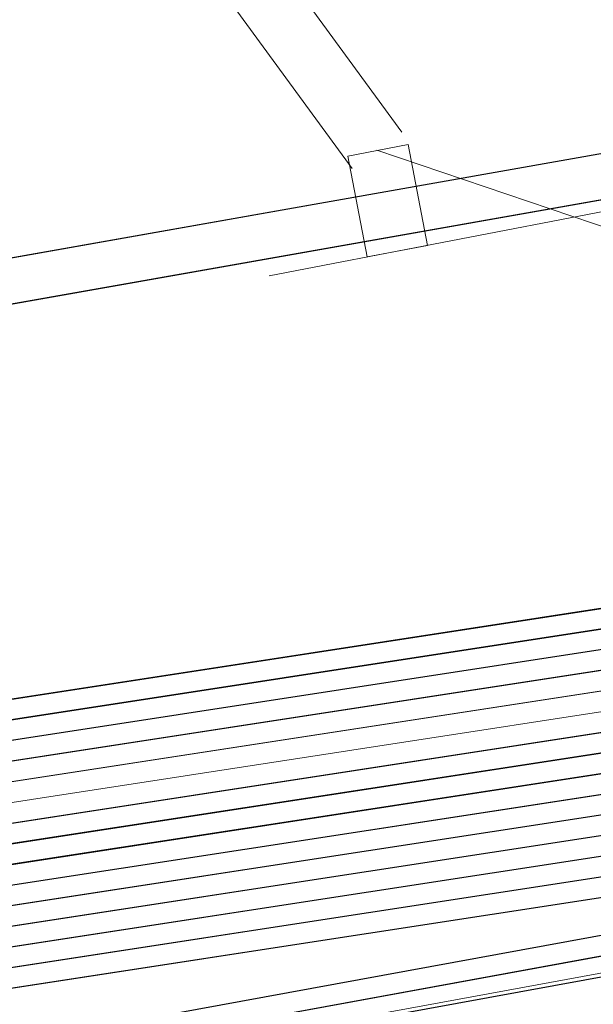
# Model space of a CAD drawing. Header units: metres. Extents: x -502 to 161, y -108 to 174.
# Tile 470 of 656: x -78.19 to -76.79, y -18.85 to -16.45. Entities that reach past the tile are written whole.
import ezdxf

# ---------------------------------------------------------------- set-up
doc = ezdxf.new("R2010")
doc.units = ezdxf.units.M
doc.header["$LTSCALE"] = 0.1
for name, color, linetype in [('BRI31-005.05-5p02-Koordinierung Lageplan 4. BA ZOB West 2022-06-15', 7, 'Continuous'), ('BRI31-005.06-5f07-Koordinierung Lageplan 4. BA ZOB Fernbusbahnh', 7, 'Continuous'), ('BRI32-005.02-5f05-Koordinierung Schemaplan 4 BA ZOB Teilbereich', 7, 'Continuous'), ('BRI32-005.03-5f06-Koordinierung Schemaplan 4 BA ZOB Teilbereich 2 Ost - Bahnhofsallee 2023-01-21', 7, 'Continuous')]:
    doc.layers.add(name, color=color, linetype=linetype)

msp = doc.modelspace()

# ---------------------------------------------------------------- linework, layer by layer
at = {"layer": 'BRI31-005.05-5p02-Koordinierung Lageplan 4. BA ZOB West 2022-06-15', "color": 6, "linetype": 'Continuous', "lineweight": 25, "true_color": 0xff00ff, "transparency": 33554687, "flags": 128}
for points in [[(-12.8197, -7.1584), (-13.0948, -7.1684), (-17.6753, -7.3484), (-25.0233, -7.7685), (-29.4119, -8.0888), (-36.588, -9.7298), (-36.8022, -9.7791), (-48.761, -11.229), (-54.8582, -12.3594), (-60.5568, -13.5195), (-72.2392, -15.9794), (-83.9386, -18.0493), (-95.7552, -20.2994), (-107.5641, -22.6294), (-119.3715, -24.8394), (-124.8625, -26.009), (-126.093, -26.1489), (-127.2478, -26.3291), (-138.8097, -28.3993), (-150.5411, -30.6494), (-156.6329, -31.8278), (-162.3974, -31.1788), (-174.3003, -29.339)], [(-174.3171, -29.4477), (-162.412, -31.2879), (-156.6285, -31.939), (-150.5203, -30.7574), (-138.7897, -28.5075), (-127.2296, -26.4376), (-126.0783, -26.2579), (-124.8448, -26.1177), (-119.3499, -24.9473), (-107.5433, -22.7374), (-95.7342, -20.4074), (-83.9188, -18.1575), (-72.2182, -16.0874), (-60.5345, -13.6272), (-54.8372, -12.4674), (-48.7444, -11.3378), (-36.7832, -9.8876), (-36.5634, -9.837), (-29.3955, -8.1979), (-25.0161, -7.8783), (-17.67, -7.4583), (-13.0906, -7.2783), (-12.8157, -7.2683)]]:
    msp.add_lwpolyline(points, dxfattribs=at)
at = {"layer": 'BRI31-005.05-5p02-Koordinierung Lageplan 4. BA ZOB West 2022-06-15', "color": 190, "linetype": 'Continuous', "lineweight": 35, "true_color": 0x7f00ff, "transparency": 33554687, "flags": 128}
for points in [[(-55.7007, -13.3634), (-59.4327, -13.9934), (-61.4087, -14.3464), (-62.2647, -14.4984), (-62.6667, -14.5974), (-62.8907, -14.7334), (-63.5967, -15.2334), (-64.4177, -15.8004), (-64.8657, -15.8864), (-69.7037, -16.7484), (-75.4637, -17.6884), (-81.7337, -18.6534), (-88.9077, -20.0034), (-93.6827, -20.7334), (-98.9647, -21.6334), (-104.5957, -22.9234), (-121.8907, -26.2934), (-126.8117, -27.2034), (-150.4477, -31.7134), (-157.1307, -33.0134), (-162.7687, -32.1234), (-174.7807, -30.4434), (-178.1477, -29.6134), (-179.1357, -29.4334)], [(-55.6927, -13.4124), (-59.4247, -14.0424), (-59.9157, -14.1304), (-61.3997, -14.3954), (-62.2547, -14.5474), (-62.6477, -14.6444), (-62.8637, -14.7754), (-63.5677, -15.2744), (-64.3977, -15.8474), (-64.8567, -15.9354), (-69.6957, -16.7974), (-75.4547, -17.7374), (-81.7247, -18.7024), (-88.8997, -20.0524), (-93.6747, -20.7824), (-98.9547, -21.6824)]]:
    msp.add_lwpolyline(points, dxfattribs=at)
at = {"layer": 'BRI31-005.05-5p02-Koordinierung Lageplan 4. BA ZOB West 2022-06-15', "color": 250, "linetype": 'Continuous', "lineweight": 25, "true_color": 0x333333, "transparency": 33554687, "flags": 128}
for points in [[(-55.6847, -13.4614), (-59.4167, -14.0914), (-59.9067, -14.1794), (-61.3907, -14.4444), (-62.2447, -14.5964), (-62.6287, -14.6914), (-62.8367, -14.8174), (-63.5387, -15.3154), (-64.3777, -15.8944), (-64.8477, -15.9844), (-69.6877, -16.8464), (-75.4457, -17.7864), (-81.7157, -18.7514), (-88.8917, -20.1014), (-93.6667, -20.8314), (-98.9447, -21.7314)], [(-55.6767, -13.5104), (-59.4087, -14.1404), (-59.8977, -14.2284), (-61.3817, -14.4934), (-62.2347, -14.6454), (-62.6097, -14.7384), (-62.8097, -14.8594), (-63.5097, -15.3564), (-64.3577, -15.9414), (-64.8387, -16.0334), (-69.6797, -16.8954), (-75.4367, -17.8354), (-81.7067, -18.8004), (-88.8837, -20.1504), (-93.6587, -20.8804), (-98.9347, -21.7804)], [(-179.1357, -29.7394), (-178.2047, -29.9074), (-176.5237, -30.3244), (-174.8367, -30.8434), (-162.8247, -32.5154), (-157.1227, -33.4214), (-150.6707, -32.1644), (-150.3757, -32.1054), (-126.7397, -27.5954), (-121.8107, -26.6854), (-104.5117, -23.3154), (-93.6067, -21.1744), (-88.8337, -20.4444), (-81.6527, -19.0944), (-75.3827, -18.1294), (-69.6317, -17.1894), (-64.2647, -16.2324), (-63.2977, -15.6984), (-62.6077, -15.0894), (-62.1947, -14.8414), (-59.6597, -14.3864), (-59.3767, -14.3364), (-55.6447, -13.7064)], [(-55.6367, -13.7554), (-59.3687, -14.3854), (-59.6507, -14.4354), (-62.1767, -14.8894), (-62.5777, -15.1304), (-63.2687, -15.7394), (-64.2477, -16.2804), (-69.6237, -17.2384), (-75.3737, -18.1784), (-81.6437, -19.1434), (-88.8257, -20.4934), (-93.5977, -21.2234), (-104.5017, -23.3644), (-121.8007, -26.7344), (-126.7307, -27.6444), (-150.3667, -32.1544), (-150.6607, -32.2134), (-157.1217, -33.4724), (-162.8317, -32.5644), (-174.8437, -30.8934), (-176.5357, -30.3734), (-178.2147, -29.9564), (-179.1357, -29.7904)], [(-55.6287, -13.8044), (-59.3607, -14.4344), (-59.6427, -14.4844), (-62.1587, -14.9374), (-62.5477, -15.1714), (-63.2397, -15.7804), (-64.2307, -16.3284), (-69.6157, -17.2874), (-75.3647, -18.2274), (-81.6347, -19.1924), (-88.8177, -20.5424), (-93.5887, -21.2724), (-104.4917, -23.4134), (-121.7907, -26.7834), (-126.7217, -27.6934), (-150.3577, -32.2034), (-150.6507, -32.2624), (-157.1207, -33.5234), (-162.8387, -32.6134), (-174.8507, -30.9434), (-176.5477, -30.4224), (-178.2247, -30.0054), (-179.1357, -29.8414)], [(-55.6207, -13.8534), (-59.3527, -14.4834), (-59.6277, -14.5324), (-62.1407, -14.9854), (-62.5177, -15.2124), (-63.2107, -15.8214), (-64.2137, -16.3764), (-69.6077, -17.3364), (-75.3557, -18.2764), (-81.6257, -19.2414), (-88.8097, -20.5914), (-93.5797, -21.3214), (-104.4817, -23.4624), (-121.7807, -26.8324), (-126.7127, -27.7424), (-150.3487, -32.2524), (-150.6407, -32.3114), (-157.1197, -33.5744), (-162.8457, -32.6624), (-174.8577, -30.9934), (-176.5597, -30.4714), (-178.2347, -30.0544), (-179.1357, -29.8924)], [(-55.6127, -13.9024), (-59.3447, -14.5324), (-59.6247, -14.5824), (-62.1227, -15.0334), (-62.4877, -15.2534), (-63.1817, -15.8624), (-64.1967, -16.4244), (-69.5997, -17.3854), (-75.3467, -18.3254), (-81.6167, -19.2904), (-88.8017, -20.6404), (-93.5707, -21.3704), (-104.4717, -23.5114), (-121.7707, -26.8814), (-126.7037, -27.7914), (-150.3397, -32.3014), (-150.6307, -32.3604), (-157.1187, -33.6254), (-162.8527, -32.7114), (-174.8647, -31.0434), (-176.5717, -30.5204), (-178.2447, -30.1034), (-179.1357, -29.9434)], [(-55.6047, -13.9514), (-59.3367, -14.5814), (-62.1047, -15.0814), (-62.4577, -15.2944), (-63.1527, -15.9034), (-64.1797, -16.4724), (-69.5917, -17.4344), (-75.3377, -18.3744), (-81.6077, -19.3394), (-88.7937, -20.6894), (-93.5617, -21.4194), (-104.4617, -23.5604), (-121.7607, -26.9304), (-126.6947, -27.8404), (-150.3307, -32.3504), (-150.6207, -32.4094), (-157.1177, -33.6764), (-162.8597, -32.7604), (-174.8717, -31.0934), (-176.5837, -30.5694), (-178.2547, -30.1524), (-179.1357, -29.9944)], [(-56.5667, -14.3244), (-56.9487, -14.6244), (-57.8377, -15.3484), (-58.3257, -15.4954), (-59.9937, -15.7044), (-61.6697, -15.9144), (-63.7887, -16.4534), (-69.5837, -17.4834), (-75.3287, -18.4234), (-81.5687, -19.5644), (-84.6457, -20.1594), (-93.6297, -21.6994), (-104.3877, -23.8594), (-121.7187, -27.1554), (-122.6217, -27.3224), (-126.1537, -27.9814), (-137.6357, -30.1594), (-150.2927, -32.5534), (-151.8867, -32.8594), (-157.0417, -33.8394), (-163.2567, -32.9244), (-174.3647, -31.3244), (-178.3997, -30.6854)], [(-56.5467, -14.3734), (-56.9177, -14.6634), (-57.8137, -15.3934), (-58.3107, -15.5434), (-58.9957, -15.6304), (-59.9877, -15.7544), (-61.6607, -15.9634), (-63.7777, -16.5024), (-69.5757, -17.5324), (-75.3197, -18.4724), (-81.5597, -19.6134), (-84.6367, -20.2084), (-93.6207, -21.7484), (-104.3777, -23.9084), (-121.7097, -27.2044), (-122.6127, -27.3714), (-126.1447, -28.0304), (-137.6267, -30.2084), (-150.2837, -32.6024), (-151.8777, -32.9084), (-157.0407, -33.8904), (-163.2637, -32.9734), (-174.3717, -31.3734), (-178.4067, -30.7344)], [(-56.5277, -14.4214), (-56.8867, -14.7024), (-57.7897, -15.4384), (-58.2967, -15.5914), (-58.9897, -15.6804), (-59.9817, -15.8044), (-61.6517, -16.0124), (-63.7667, -16.5514), (-69.5677, -17.5814), (-75.3107, -18.5214), (-81.5507, -19.6624), (-84.6277, -20.2574), (-93.6117, -21.7974), (-104.3677, -23.9574), (-121.7007, -27.2534), (-122.6037, -27.4204), (-126.1357, -28.0794), (-137.6177, -30.2574), (-150.2747, -32.6514), (-151.8687, -32.9574), (-154.1107, -33.3844)], [(-62.5057, -14.9114), (-62.7017, -15.0274), (-63.4007, -15.5204), (-64.2987, -16.1364), (-69.6477, -17.0914), (-75.4007, -18.0314), (-81.6707, -18.9964), (-88.8497, -20.3464), (-93.6247, -21.0764), (-104.5317, -23.2174), (-121.8307, -26.5874), (-126.7577, -27.4974), (-150.3937, -32.0074), (-150.6907, -32.0664), (-157.1247, -33.3194), (-162.8107, -32.4174), (-174.8227, -30.7434), (-176.4997, -30.2264), (-178.1847, -29.8094), (-179.1357, -29.6374)], [(-62.4797, -14.9544), (-62.6747, -15.0694), (-63.3727, -15.5614), (-64.2817, -16.1844), (-69.6397, -17.1404), (-75.3917, -18.0804), (-81.6617, -19.0454), (-88.8417, -20.3954), (-93.6157, -21.1254), (-104.5217, -23.2664), (-121.8207, -26.6364), (-126.7487, -27.5464), (-150.3847, -32.0564), (-150.6807, -32.1154), (-157.1237, -33.3704), (-162.8177, -32.4664), (-174.8297, -30.7934), (-176.5117, -30.2754), (-178.1947, -29.8584), (-179.1357, -29.6884)]]:
    msp.add_lwpolyline(points, dxfattribs=at)
at = {"layer": 'BRI31-005.05-5p02-Koordinierung Lageplan 4. BA ZOB West 2022-06-15', "color": 116, "linetype": 'Continuous', "lineweight": 13, "true_color": 0x007f3f, "transparency": 33554687, "flags": 128}
for points in [[(-98.8977, -21.7234), (-93.6667, -20.8304), (-88.8927, -20.1004), (-81.7147, -18.7504), (-75.4437, -17.7854), (-69.6887, -16.8454), (-64.8477, -15.9844), (-64.3767, -15.8944), (-63.5377, -15.3154), (-62.8377, -14.8174), (-62.6297, -14.6924), (-62.2457, -14.5964), (-61.3907, -14.4444), (-59.9067, -14.1794), (-59.4177, -14.0904), (-55.6847, -13.4604)], [(-98.9347, -21.7804), (-93.6587, -20.8794), (-88.8847, -20.1494), (-81.7057, -18.7994), (-75.4347, -17.8344), (-69.6807, -16.8944), (-64.8387, -16.0334), (-64.3567, -15.9414), (-63.5087, -15.3564), (-62.8107, -14.8594), (-62.6107, -14.7394), (-62.2357, -14.6454), (-61.3817, -14.4934), (-59.8977, -14.2284), (-59.4097, -14.1394), (-55.6767, -13.5094)], [(-55.6527, -13.6584), (-59.3837, -14.2884), (-59.8707, -14.3754), (-61.3547, -14.6404), (-62.2037, -14.7924), (-62.5517, -14.8784), (-62.7277, -14.9854), (-63.4237, -15.4794), (-64.2987, -16.0824), (-64.8117, -16.1804), (-69.6547, -17.0434), (-75.4117, -17.9834), (-81.6807, -18.9484), (-88.8587, -20.2984), (-93.6347, -21.0284), (-98.8577, -21.9194)], [(-55.6447, -13.7074), (-59.3757, -14.3374), (-59.8617, -14.4244), (-61.3457, -14.6894), (-62.1937, -14.8414), (-62.5327, -14.9254), (-62.7007, -15.0274), (-63.3947, -15.5204), (-64.2787, -16.1294), (-64.8027, -16.2294), (-69.6467, -17.0924), (-75.4027, -18.0324), (-81.6717, -18.9974), (-88.8507, -20.3474), (-93.6267, -21.0774), (-98.8947, -21.9764)]]:
    msp.add_lwpolyline(points, dxfattribs=at)
at = {"layer": 'BRI31-005.05-5p02-Koordinierung Lageplan 4. BA ZOB West 2022-06-15', "color": 251, "linetype": 'Continuous', "lineweight": 13, "true_color": 0x5b5b5b, "transparency": 33554687, "flags": 128}
for points in [[(-55.6687, -13.5594), (-59.4007, -14.1894), (-59.8887, -14.2774), (-61.3727, -14.5424), (-62.2247, -14.6944), (-62.5907, -14.7854), (-62.7827, -14.9014), (-63.4807, -15.3974), (-64.3377, -15.9884), (-64.8297, -16.0824), (-69.6717, -16.9444), (-75.4277, -17.8844), (-81.6977, -18.8494), (-88.8757, -20.1994), (-93.6507, -20.9294), (-98.8777, -21.8214)], [(-55.6607, -13.6084), (-59.3927, -14.2384), (-59.8797, -14.3264), (-61.3637, -14.5914), (-62.2147, -14.7434), (-62.5717, -14.8324), (-62.7557, -14.9434), (-63.4517, -15.4384), (-64.3177, -16.0354), (-64.8207, -16.1314), (-69.6637, -16.9934), (-75.4187, -17.9334), (-81.6887, -18.8984), (-88.8677, -20.2484), (-93.6427, -20.9784), (-98.9147, -21.8784)]]:
    msp.add_lwpolyline(points, dxfattribs=at)
at = {"layer": 'BRI31-005.05-5p02-Koordinierung Lageplan 4. BA ZOB West 2022-06-15', "color": 35, "linetype": 'Continuous', "lineweight": 13, "true_color": 0x99724c, "transparency": 33554687, "flags": 128}
msp.add_lwpolyline([(-56.5317, -14.4104), (-56.8937, -14.6954), (-57.7937, -15.4294), (-58.2987, -15.5824), (-58.9897, -15.6704), (-59.9837, -15.7944), (-61.6527, -16.0034), (-63.7687, -16.5424), (-69.5707, -17.5724), (-75.3137, -18.5124), (-81.5517, -19.6534), (-84.6287, -20.2484), (-93.6127, -21.7884), (-104.3697, -23.9484)], dxfattribs=at)
at = {"layer": 'BRI31-005.06-5f07-Koordinierung Lageplan 4. BA ZOB Fernbusbahnh', "color": 190, "linetype": 'Continuous', "lineweight": 30, "true_color": 0x7f00ff, "transparency": 33554687, "flags": 128}
for points in [[(-55.7007, -13.3634), (-59.4327, -13.9934), (-61.4087, -14.3464), (-62.2647, -14.4984), (-62.6667, -14.5974), (-62.8907, -14.7334), (-63.5967, -15.2334), (-64.4177, -15.8004), (-64.8657, -15.8864), (-69.7037, -16.7484), (-75.4637, -17.6884), (-81.7337, -18.6534), (-88.9077, -20.0034), (-93.6827, -20.7334), (-98.9647, -21.6334), (-104.5957, -22.9234), (-121.8907, -26.2934), (-126.8117, -27.2034), (-150.4477, -31.7134), (-157.1307, -33.0134), (-162.7687, -32.1234), (-174.7807, -30.4434), (-178.1477, -29.6134), (-179.1357, -29.4334)], [(-55.6927, -13.4124), (-59.4247, -14.0424), (-59.9157, -14.1304), (-61.3997, -14.3954), (-62.2547, -14.5474), (-62.6477, -14.6444), (-62.8637, -14.7754), (-63.5677, -15.2744), (-64.3977, -15.8474), (-64.8567, -15.9354), (-69.6957, -16.7974), (-75.4547, -17.7374), (-81.7247, -18.7024), (-88.8997, -20.0524), (-93.6747, -20.7824), (-98.9547, -21.6824)]]:
    msp.add_lwpolyline(points, dxfattribs=at)
at = {"layer": 'BRI31-005.06-5f07-Koordinierung Lageplan 4. BA ZOB Fernbusbahnh', "color": 250, "linetype": 'Continuous', "lineweight": 20, "true_color": 0x333333, "transparency": 33554687, "flags": 128}
for points in [[(-55.6847, -13.4614), (-59.4167, -14.0914), (-59.9067, -14.1794), (-61.3907, -14.4444), (-62.2447, -14.5964), (-62.6287, -14.6914), (-62.8367, -14.8174), (-63.5387, -15.3154), (-64.3777, -15.8944), (-64.8477, -15.9844), (-69.6877, -16.8464), (-75.4457, -17.7864), (-81.7157, -18.7514), (-88.8917, -20.1014), (-93.6667, -20.8314), (-98.9447, -21.7314)], [(-55.6767, -13.5104), (-59.4087, -14.1404), (-59.8977, -14.2284), (-61.3817, -14.4934), (-62.2347, -14.6454), (-62.6097, -14.7384), (-62.8097, -14.8594), (-63.5097, -15.3564), (-64.3577, -15.9414), (-64.8387, -16.0334), (-69.6797, -16.8954), (-75.4367, -17.8354), (-81.7067, -18.8004), (-88.8837, -20.1504), (-93.6587, -20.8804), (-98.9347, -21.7804)], [(-179.1357, -29.7394), (-178.2047, -29.9074), (-176.5237, -30.3244), (-174.8367, -30.8434), (-162.8247, -32.5154), (-157.1227, -33.4214), (-150.6707, -32.1644), (-150.3757, -32.1054), (-126.7397, -27.5954), (-121.8107, -26.6854), (-104.5117, -23.3154), (-93.6067, -21.1744), (-88.8337, -20.4444), (-81.6527, -19.0944), (-75.3827, -18.1294), (-69.6317, -17.1894), (-64.2647, -16.2324), (-63.2977, -15.6984), (-62.6077, -15.0894), (-62.1947, -14.8414), (-59.6597, -14.3864), (-59.3767, -14.3364), (-55.6447, -13.7064)], [(-55.6367, -13.7554), (-59.3687, -14.3854), (-59.6507, -14.4354), (-62.1767, -14.8894), (-62.5777, -15.1304), (-63.2687, -15.7394), (-64.2477, -16.2804), (-69.6237, -17.2384), (-75.3737, -18.1784), (-81.6437, -19.1434), (-88.8257, -20.4934), (-93.5977, -21.2234), (-104.5017, -23.3644), (-121.8007, -26.7344), (-126.7307, -27.6444), (-150.3667, -32.1544), (-150.6607, -32.2134), (-157.1217, -33.4724), (-162.8317, -32.5644), (-174.8437, -30.8934), (-176.5357, -30.3734), (-178.2147, -29.9564), (-179.1357, -29.7904)], [(-55.6287, -13.8044), (-59.3607, -14.4344), (-59.6427, -14.4844), (-62.1587, -14.9374), (-62.5477, -15.1714), (-63.2397, -15.7804), (-64.2307, -16.3284), (-69.6157, -17.2874), (-75.3647, -18.2274), (-81.6347, -19.1924), (-88.8177, -20.5424), (-93.5887, -21.2724), (-104.4917, -23.4134), (-121.7907, -26.7834), (-126.7217, -27.6934), (-150.3577, -32.2034), (-150.6507, -32.2624), (-157.1207, -33.5234), (-162.8387, -32.6134), (-174.8507, -30.9434), (-176.5477, -30.4224), (-178.2247, -30.0054), (-179.1357, -29.8414)], [(-55.6207, -13.8534), (-59.3527, -14.4834), (-59.6277, -14.5324), (-62.1407, -14.9854), (-62.5177, -15.2124), (-63.2107, -15.8214), (-64.2137, -16.3764), (-69.6077, -17.3364), (-75.3557, -18.2764), (-81.6257, -19.2414), (-88.8097, -20.5914), (-93.5797, -21.3214), (-104.4817, -23.4624), (-121.7807, -26.8324), (-126.7127, -27.7424), (-150.3487, -32.2524), (-150.6407, -32.3114), (-157.1197, -33.5744), (-162.8457, -32.6624), (-174.8577, -30.9934), (-176.5597, -30.4714), (-178.2347, -30.0544), (-179.1357, -29.8924)], [(-55.6127, -13.9024), (-59.3447, -14.5324), (-59.6247, -14.5824), (-62.1227, -15.0334), (-62.4877, -15.2534), (-63.1817, -15.8624), (-64.1967, -16.4244), (-69.5997, -17.3854), (-75.3467, -18.3254), (-81.6167, -19.2904), (-88.8017, -20.6404), (-93.5707, -21.3704), (-104.4717, -23.5114), (-121.7707, -26.8814), (-126.7037, -27.7914), (-150.3397, -32.3014), (-150.6307, -32.3604), (-157.1187, -33.6254), (-162.8527, -32.7114), (-174.8647, -31.0434), (-176.5717, -30.5204), (-178.2447, -30.1034), (-179.1357, -29.9434)], [(-55.6047, -13.9514), (-59.3367, -14.5814), (-62.1047, -15.0814), (-62.4577, -15.2944), (-63.1527, -15.9034), (-64.1797, -16.4724), (-69.5917, -17.4344), (-75.3377, -18.3744), (-81.6077, -19.3394), (-88.7937, -20.6894), (-93.5617, -21.4194), (-104.4617, -23.5604), (-121.7607, -26.9304), (-126.6947, -27.8404), (-150.3307, -32.3504), (-150.6207, -32.4094), (-157.1177, -33.6764), (-162.8597, -32.7604), (-174.8717, -31.0934), (-176.5837, -30.5694), (-178.2547, -30.1524), (-179.1357, -29.9944)], [(-56.5667, -14.3244), (-56.9487, -14.6244), (-57.8377, -15.3484), (-58.3257, -15.4954), (-59.9937, -15.7044), (-61.6697, -15.9144), (-63.7887, -16.4534), (-69.5837, -17.4834), (-75.3287, -18.4234), (-81.5687, -19.5644), (-84.6457, -20.1594), (-93.6297, -21.6994), (-104.3877, -23.8594), (-121.7187, -27.1554), (-122.6217, -27.3224), (-126.1537, -27.9814), (-137.6357, -30.1594), (-150.2927, -32.5534), (-151.8867, -32.8594), (-157.0417, -33.8394), (-163.2567, -32.9244), (-174.3647, -31.3244), (-178.3997, -30.6854)], [(-56.5467, -14.3734), (-56.9177, -14.6634), (-57.8137, -15.3934), (-58.3107, -15.5434), (-58.9957, -15.6304), (-59.9877, -15.7544), (-61.6607, -15.9634), (-63.7777, -16.5024), (-69.5757, -17.5324), (-75.3197, -18.4724), (-81.5597, -19.6134), (-84.6367, -20.2084), (-93.6207, -21.7484), (-104.3777, -23.9084), (-121.7097, -27.2044), (-122.6127, -27.3714), (-126.1447, -28.0304), (-137.6267, -30.2084), (-150.2837, -32.6024), (-151.8777, -32.9084), (-157.0407, -33.8904), (-163.2637, -32.9734), (-174.3717, -31.3734), (-178.4067, -30.7344)], [(-62.5057, -14.9114), (-62.7017, -15.0274), (-63.4007, -15.5204), (-64.2987, -16.1364), (-69.6477, -17.0914), (-75.4007, -18.0314), (-81.6707, -18.9964), (-88.8497, -20.3464), (-93.6247, -21.0764), (-104.5317, -23.2174), (-121.8307, -26.5874), (-126.7577, -27.4974), (-150.3937, -32.0074), (-150.6907, -32.0664), (-157.1247, -33.3194), (-162.8107, -32.4174), (-174.8227, -30.7434), (-176.4997, -30.2264), (-178.1847, -29.8094), (-179.1357, -29.6374)], [(-62.4797, -14.9544), (-62.6747, -15.0694), (-63.3727, -15.5614), (-64.2817, -16.1844), (-69.6397, -17.1404), (-75.3917, -18.0804), (-81.6617, -19.0454), (-88.8417, -20.3954), (-93.6157, -21.1254), (-104.5217, -23.2664), (-121.8207, -26.6364), (-126.7487, -27.5464), (-150.3847, -32.0564), (-150.6807, -32.1154), (-157.1237, -33.3704), (-162.8177, -32.4664), (-174.8297, -30.7934), (-176.5117, -30.2754), (-178.1947, -29.8584), (-179.1357, -29.6884)]]:
    msp.add_lwpolyline(points, dxfattribs=at)
at = {"layer": 'BRI32-005.02-5f05-Koordinierung Schemaplan 4 BA ZOB Teilbereich', "color": 6, "linetype": 'Continuous', "lineweight": 25, "true_color": 0xff00ff, "transparency": 33554687, "flags": 128}
for points in [[(-12.8197, -7.1584), (-13.0948, -7.1684), (-17.6753, -7.3484), (-25.0233, -7.7685), (-29.4119, -8.0888), (-36.588, -9.7298), (-36.8022, -9.7791), (-48.761, -11.229), (-54.8582, -12.3594), (-60.5568, -13.5195), (-72.2392, -15.9794), (-83.9386, -18.0493), (-95.7552, -20.2994), (-107.5641, -22.6294), (-119.3715, -24.8394), (-124.8625, -26.009), (-126.093, -26.1489), (-127.2478, -26.3291), (-138.8097, -28.3993), (-150.5411, -30.6494), (-156.6329, -31.8278), (-162.3974, -31.1788), (-174.3003, -29.339)], [(-174.3171, -29.4477), (-162.412, -31.2879), (-156.6285, -31.939), (-150.5203, -30.7574), (-138.7897, -28.5075), (-127.2296, -26.4376), (-126.0783, -26.2579), (-124.8448, -26.1177), (-119.3499, -24.9473), (-107.5433, -22.7374), (-95.7342, -20.4074), (-83.9188, -18.1575), (-72.2182, -16.0874), (-60.5345, -13.6272), (-54.8372, -12.4674), (-48.7444, -11.3378), (-36.7832, -9.8876), (-36.5634, -9.837), (-29.3955, -8.1979), (-25.0161, -7.8783), (-17.67, -7.4583), (-13.0906, -7.2783), (-12.8157, -7.2683)]]:
    msp.add_lwpolyline(points, dxfattribs=at)
at = {"layer": 'BRI32-005.02-5f05-Koordinierung Schemaplan 4 BA ZOB Teilbereich', "color": 190, "linetype": 'Continuous', "lineweight": 35, "true_color": 0x7f00ff, "transparency": 33554687, "flags": 128}
for points in [[(-55.7007, -13.3634), (-59.4327, -13.9934), (-61.4087, -14.3464), (-62.2647, -14.4984), (-62.6667, -14.5974), (-62.8907, -14.7334), (-63.5967, -15.2334), (-64.4177, -15.8004), (-64.8657, -15.8864), (-69.7037, -16.7484), (-75.4637, -17.6884), (-81.7337, -18.6534), (-88.9077, -20.0034), (-93.6827, -20.7334), (-98.9647, -21.6334), (-104.5957, -22.9234), (-121.8907, -26.2934), (-126.8117, -27.2034), (-150.4477, -31.7134), (-157.1307, -33.0134), (-162.7687, -32.1234), (-174.7807, -30.4434), (-178.1477, -29.6134), (-179.1357, -29.4334)], [(-55.6927, -13.4124), (-59.4247, -14.0424), (-59.9157, -14.1304), (-61.3997, -14.3954), (-62.2547, -14.5474), (-62.6477, -14.6444), (-62.8637, -14.7754), (-63.5677, -15.2744), (-64.3977, -15.8474), (-64.8567, -15.9354), (-69.6957, -16.7974), (-75.4547, -17.7374), (-81.7247, -18.7024), (-88.8997, -20.0524), (-93.6747, -20.7824), (-98.9547, -21.6824)]]:
    msp.add_lwpolyline(points, dxfattribs=at)
at = {"layer": 'BRI32-005.02-5f05-Koordinierung Schemaplan 4 BA ZOB Teilbereich', "color": 250, "linetype": 'Continuous', "lineweight": 25, "true_color": 0x333333, "transparency": 33554687, "flags": 128}
for points in [[(-55.6847, -13.4614), (-59.4167, -14.0914), (-59.9067, -14.1794), (-61.3907, -14.4444), (-62.2447, -14.5964), (-62.6287, -14.6914), (-62.8367, -14.8174), (-63.5387, -15.3154), (-64.3777, -15.8944), (-64.8477, -15.9844), (-69.6877, -16.8464), (-75.4457, -17.7864), (-81.7157, -18.7514), (-88.8917, -20.1014), (-93.6667, -20.8314), (-98.9447, -21.7314)], [(-55.6767, -13.5104), (-59.4087, -14.1404), (-59.8977, -14.2284), (-61.3817, -14.4934), (-62.2347, -14.6454), (-62.6097, -14.7384), (-62.8097, -14.8594), (-63.5097, -15.3564), (-64.3577, -15.9414), (-64.8387, -16.0334), (-69.6797, -16.8954), (-75.4367, -17.8354), (-81.7067, -18.8004), (-88.8837, -20.1504), (-93.6587, -20.8804), (-98.9347, -21.7804)], [(-179.1357, -29.7394), (-178.2047, -29.9074), (-176.5237, -30.3244), (-174.8367, -30.8434), (-162.8247, -32.5154), (-157.1227, -33.4214), (-150.6707, -32.1644), (-150.3757, -32.1054), (-126.7397, -27.5954), (-121.8107, -26.6854), (-104.5117, -23.3154), (-93.6067, -21.1744), (-88.8337, -20.4444), (-81.6527, -19.0944), (-75.3827, -18.1294), (-69.6317, -17.1894), (-64.2647, -16.2324), (-63.2977, -15.6984), (-62.6077, -15.0894), (-62.1947, -14.8414), (-59.6597, -14.3864), (-59.3767, -14.3364), (-55.6447, -13.7064)], [(-55.6367, -13.7554), (-59.3687, -14.3854), (-59.6507, -14.4354), (-62.1767, -14.8894), (-62.5777, -15.1304), (-63.2687, -15.7394), (-64.2477, -16.2804), (-69.6237, -17.2384), (-75.3737, -18.1784), (-81.6437, -19.1434), (-88.8257, -20.4934), (-93.5977, -21.2234), (-104.5017, -23.3644), (-121.8007, -26.7344), (-126.7307, -27.6444), (-150.3667, -32.1544), (-150.6607, -32.2134), (-157.1217, -33.4724), (-162.8317, -32.5644), (-174.8437, -30.8934), (-176.5357, -30.3734), (-178.2147, -29.9564), (-179.1357, -29.7904)], [(-55.6287, -13.8044), (-59.3607, -14.4344), (-59.6427, -14.4844), (-62.1587, -14.9374), (-62.5477, -15.1714), (-63.2397, -15.7804), (-64.2307, -16.3284), (-69.6157, -17.2874), (-75.3647, -18.2274), (-81.6347, -19.1924), (-88.8177, -20.5424), (-93.5887, -21.2724), (-104.4917, -23.4134), (-121.7907, -26.7834), (-126.7217, -27.6934), (-150.3577, -32.2034), (-150.6507, -32.2624), (-157.1207, -33.5234), (-162.8387, -32.6134), (-174.8507, -30.9434), (-176.5477, -30.4224), (-178.2247, -30.0054), (-179.1357, -29.8414)], [(-55.6207, -13.8534), (-59.3527, -14.4834), (-59.6277, -14.5324), (-62.1407, -14.9854), (-62.5177, -15.2124), (-63.2107, -15.8214), (-64.2137, -16.3764), (-69.6077, -17.3364), (-75.3557, -18.2764), (-81.6257, -19.2414), (-88.8097, -20.5914), (-93.5797, -21.3214), (-104.4817, -23.4624), (-121.7807, -26.8324), (-126.7127, -27.7424), (-150.3487, -32.2524), (-150.6407, -32.3114), (-157.1197, -33.5744), (-162.8457, -32.6624), (-174.8577, -30.9934), (-176.5597, -30.4714), (-178.2347, -30.0544), (-179.1357, -29.8924)], [(-55.6127, -13.9024), (-59.3447, -14.5324), (-59.6247, -14.5824), (-62.1227, -15.0334), (-62.4877, -15.2534), (-63.1817, -15.8624), (-64.1967, -16.4244), (-69.5997, -17.3854), (-75.3467, -18.3254), (-81.6167, -19.2904), (-88.8017, -20.6404), (-93.5707, -21.3704), (-104.4717, -23.5114), (-121.7707, -26.8814), (-126.7037, -27.7914), (-150.3397, -32.3014), (-150.6307, -32.3604), (-157.1187, -33.6254), (-162.8527, -32.7114), (-174.8647, -31.0434), (-176.5717, -30.5204), (-178.2447, -30.1034), (-179.1357, -29.9434)], [(-55.6047, -13.9514), (-59.3367, -14.5814), (-62.1047, -15.0814), (-62.4577, -15.2944), (-63.1527, -15.9034), (-64.1797, -16.4724), (-69.5917, -17.4344), (-75.3377, -18.3744), (-81.6077, -19.3394), (-88.7937, -20.6894), (-93.5617, -21.4194), (-104.4617, -23.5604), (-121.7607, -26.9304), (-126.6947, -27.8404), (-150.3307, -32.3504), (-150.6207, -32.4094), (-157.1177, -33.6764), (-162.8597, -32.7604), (-174.8717, -31.0934), (-176.5837, -30.5694), (-178.2547, -30.1524), (-179.1357, -29.9944)], [(-56.5667, -14.3244), (-56.9487, -14.6244), (-57.8377, -15.3484), (-58.3257, -15.4954), (-59.9937, -15.7044), (-61.6697, -15.9144), (-63.7887, -16.4534), (-69.5837, -17.4834), (-75.3287, -18.4234), (-81.5687, -19.5644), (-84.6457, -20.1594), (-93.6297, -21.6994), (-104.3877, -23.8594), (-121.7187, -27.1554), (-122.6217, -27.3224), (-126.1537, -27.9814), (-137.6357, -30.1594), (-150.2927, -32.5534), (-151.8867, -32.8594), (-157.0417, -33.8394), (-163.2567, -32.9244), (-174.3647, -31.3244), (-178.3997, -30.6854)], [(-56.5467, -14.3734), (-56.9177, -14.6634), (-57.8137, -15.3934), (-58.3107, -15.5434), (-58.9957, -15.6304), (-59.9877, -15.7544), (-61.6607, -15.9634), (-63.7777, -16.5024), (-69.5757, -17.5324), (-75.3197, -18.4724), (-81.5597, -19.6134), (-84.6367, -20.2084), (-93.6207, -21.7484), (-104.3777, -23.9084), (-121.7097, -27.2044), (-122.6127, -27.3714), (-126.1447, -28.0304), (-137.6267, -30.2084), (-150.2837, -32.6024), (-151.8777, -32.9084), (-157.0407, -33.8904), (-163.2637, -32.9734), (-174.3717, -31.3734), (-178.4067, -30.7344)], [(-56.5277, -14.4214), (-56.8867, -14.7024), (-57.7897, -15.4384), (-58.2967, -15.5914), (-58.9897, -15.6804), (-59.9817, -15.8044), (-61.6517, -16.0124), (-63.7667, -16.5514), (-69.5677, -17.5814), (-75.3107, -18.5214), (-81.5507, -19.6624), (-84.6277, -20.2574), (-93.6117, -21.7974), (-104.3677, -23.9574), (-121.7007, -27.2534), (-122.6037, -27.4204), (-126.1357, -28.0794), (-137.6177, -30.2574), (-150.2747, -32.6514), (-151.8687, -32.9574), (-154.1107, -33.3844)]]:
    msp.add_lwpolyline(points, dxfattribs=at)
at = {"layer": 'BRI32-005.02-5f05-Koordinierung Schemaplan 4 BA ZOB Teilbereich', "color": 116, "linetype": 'Continuous', "lineweight": 13, "true_color": 0x007f3f, "transparency": 33554687, "flags": 128}
for points in [[(-98.8977, -21.7234), (-93.6667, -20.8304), (-88.8927, -20.1004), (-81.7147, -18.7504), (-75.4437, -17.7854), (-69.6887, -16.8454), (-64.8477, -15.9844), (-64.3767, -15.8944), (-63.5377, -15.3154), (-62.8377, -14.8174), (-62.6297, -14.6924), (-62.2457, -14.5964), (-61.3907, -14.4444), (-59.9067, -14.1794), (-59.4177, -14.0904), (-55.6847, -13.4604)], [(-98.9347, -21.7804), (-93.6587, -20.8794), (-88.8847, -20.1494), (-81.7057, -18.7994), (-75.4347, -17.8344), (-69.6807, -16.8944), (-64.8387, -16.0334), (-64.3567, -15.9414), (-63.5087, -15.3564), (-62.8107, -14.8594), (-62.6107, -14.7394), (-62.2357, -14.6454), (-61.3817, -14.4934), (-59.8977, -14.2284), (-59.4097, -14.1394), (-55.6767, -13.5094)], [(-97.8377, -17.4674), (-97.1877, -21.0354), (-96.9687, -21.3424), (-96.6307, -21.4384), (-93.6507, -20.9284), (-88.8767, -20.1984), (-81.6967, -18.8484), (-75.4257, -17.8834), (-69.6727, -16.9434), (-64.8297, -16.0824), (-64.3367, -15.9884), (-63.4797, -15.3974), (-62.7837, -14.9014), (-62.5917, -14.7864), (-62.2257, -14.6944), (-61.3727, -14.5424), (-59.8887, -14.2774), (-59.4017, -14.1884), (-55.6687, -13.5584)], [(-55.6527, -13.6584), (-59.3837, -14.2884), (-59.8707, -14.3754), (-61.3547, -14.6404), (-62.2037, -14.7924), (-62.5517, -14.8784), (-62.7277, -14.9854), (-63.4237, -15.4794), (-64.2987, -16.0824), (-64.8117, -16.1804), (-69.6547, -17.0434), (-75.4117, -17.9834), (-81.6807, -18.9484), (-88.8587, -20.2984), (-93.6347, -21.0284), (-98.8577, -21.9194)], [(-55.6447, -13.7074), (-59.3757, -14.3374), (-59.8617, -14.4244), (-61.3457, -14.6894), (-62.1937, -14.8414), (-62.5327, -14.9254), (-62.7007, -15.0274), (-63.3947, -15.5204), (-64.2787, -16.1294), (-64.8027, -16.2294), (-69.6467, -17.0924), (-75.4027, -18.0324), (-81.6717, -18.9974), (-88.8507, -20.3474), (-93.6267, -21.0774), (-98.8947, -21.9764)], [(-55.6367, -13.7564), (-59.3677, -14.3864), (-59.8527, -14.4734), (-61.3367, -14.7384), (-62.1837, -14.8904), (-62.5137, -14.9724), (-62.6737, -15.0694), (-63.3657, -15.5614), (-64.2587, -16.1764), (-64.7937, -16.2784), (-69.6387, -17.1414), (-75.3937, -18.0814), (-81.6627, -19.0464), (-88.8427, -20.3964), (-93.6187, -21.1264), (-96.6407, -21.6424), (-97.0907, -21.5164), (-97.3757, -21.1154), (-98.0337, -17.5034), (-97.8377, -17.4674)]]:
    msp.add_lwpolyline(points, dxfattribs=at)
at = {"layer": 'BRI32-005.02-5f05-Koordinierung Schemaplan 4 BA ZOB Teilbereich', "color": 251, "linetype": 'Continuous', "lineweight": 13, "true_color": 0x5b5b5b, "transparency": 33554687, "flags": 128}
for points in [[(-55.6687, -13.5594), (-59.4007, -14.1894), (-59.8887, -14.2774), (-61.3727, -14.5424), (-62.2247, -14.6944), (-62.5907, -14.7854), (-62.7827, -14.9014), (-63.4807, -15.3974), (-64.3377, -15.9884), (-64.8297, -16.0824), (-69.6717, -16.9444), (-75.4277, -17.8844), (-81.6977, -18.8494), (-88.8757, -20.1994), (-93.6507, -20.9294), (-98.8777, -21.8214)], [(-55.6607, -13.6084), (-59.3927, -14.2384), (-59.8797, -14.3264), (-61.3637, -14.5914), (-62.2147, -14.7434), (-62.5717, -14.8324), (-62.7557, -14.9434), (-63.4517, -15.4384), (-64.3177, -16.0354), (-64.8207, -16.1314), (-69.6637, -16.9934), (-75.4187, -17.9334), (-81.6887, -18.8984), (-88.8677, -20.2484), (-93.6427, -20.9784), (-98.9147, -21.8784)], [(-97.9357, -17.4854), (-97.2817, -21.0754), (-97.0297, -21.4294), (-96.6357, -21.5404), (-93.6347, -21.0274), (-88.8597, -20.2974), (-81.6797, -18.9474), (-75.4097, -17.9824), (-69.6557, -17.0424), (-64.8117, -16.1804), (-64.2977, -16.0824), (-63.4227, -15.4794), (-62.7287, -14.9854), (-62.5527, -14.8794), (-62.2047, -14.7924), (-61.3547, -14.6404), (-59.8707, -14.3754), (-59.3847, -14.2874), (-55.6527, -13.6574)]]:
    msp.add_lwpolyline(points, dxfattribs=at)
at = {"layer": 'BRI32-005.02-5f05-Koordinierung Schemaplan 4 BA ZOB Teilbereich', "color": 35, "linetype": 'Continuous', "lineweight": 13, "true_color": 0x99724c, "transparency": 33554687, "flags": 128}
msp.add_lwpolyline([(-56.5317, -14.4104), (-56.8937, -14.6954), (-57.7937, -15.4294), (-58.2987, -15.5824), (-58.9897, -15.6704), (-59.9837, -15.7944), (-61.6527, -16.0034), (-63.7687, -16.5424), (-69.5707, -17.5724), (-75.3137, -18.5124), (-81.5517, -19.6534), (-84.6287, -20.2484), (-93.6127, -21.7884), (-104.3697, -23.9484)], dxfattribs=at)
at = {"layer": 'BRI32-005.03-5f06-Koordinierung Schemaplan 4 BA ZOB Teilbereich 2 Ost - Bahnhofsallee 2023-01-21', "color": 1, "linetype": 'Continuous', "lineweight": 20, "true_color": 0xff0000, "transparency": 33554687}
for p, q in [((-77.5781, -17.0784), (-73.1417, -16.225)), ((-77.3151, -16.772), (-75.7249, -17.3104)), ((-77.1913, -17.004), (-77.2385, -16.7585)), ((-77.3386, -17.0323), (-77.3858, -16.7868))]:
    msp.add_line(p, q, dxfattribs=at)
at = {"layer": 'BRI32-005.03-5f06-Koordinierung Schemaplan 4 BA ZOB Teilbereich 2 Ost - Bahnhofsallee 2023-01-21', "color": 7, "linetype": 'Continuous', "lineweight": 9, "transparency": 33554687}
for p, q in [((-77.2385, -16.7585), (-77.3858, -16.7868)), ((-77.3386, -17.0323), (-77.1913, -17.004))]:
    msp.add_line(p, q, dxfattribs=at)
at = {"layer": 'BRI32-005.03-5f06-Koordinierung Schemaplan 4 BA ZOB Teilbereich 2 Ost - Bahnhofsallee 2023-01-21', "color": 6, "linetype": 'Continuous', "lineweight": 20, "true_color": 0xff00ff, "transparency": 33554687, "flags": 128}
for points in [[(-12.8197, -7.1584), (-13.0948, -7.1684), (-17.6753, -7.3484), (-25.0233, -7.7685), (-29.4119, -8.0888), (-36.588, -9.7298), (-36.8022, -9.7791), (-48.761, -11.229), (-54.8582, -12.3594), (-60.5568, -13.5195), (-72.2392, -15.9794), (-83.9386, -18.0493), (-95.7552, -20.2994), (-107.5641, -22.6294), (-119.3715, -24.8394), (-124.8625, -26.009), (-126.093, -26.1489), (-127.2478, -26.3291), (-138.8097, -28.3993), (-150.5411, -30.6494), (-156.6329, -31.8278), (-162.3974, -31.1788), (-174.3003, -29.339)], [(-174.3171, -29.4477), (-162.412, -31.2879), (-156.6285, -31.939), (-150.5203, -30.7574), (-138.7897, -28.5075), (-127.2296, -26.4376), (-126.0783, -26.2579), (-124.8448, -26.1177), (-119.3499, -24.9473), (-107.5433, -22.7374), (-95.7342, -20.4074), (-83.9188, -18.1575), (-72.2182, -16.0874), (-60.5345, -13.6272), (-54.8372, -12.4674), (-48.7444, -11.3378), (-36.7832, -9.8876), (-36.5634, -9.837), (-29.3955, -8.1979), (-25.0161, -7.8783), (-17.67, -7.4583), (-13.0906, -7.2783), (-12.8157, -7.2683)]]:
    msp.add_lwpolyline(points, dxfattribs=at)
at = {"layer": 'BRI32-005.03-5f06-Koordinierung Schemaplan 4 BA ZOB Teilbereich 2 Ost - Bahnhofsallee 2023-01-21', "color": 190, "linetype": 'Continuous', "lineweight": 30, "true_color": 0x7f00ff, "transparency": 33554687, "flags": 128}
for points in [[(-55.7007, -13.3634), (-59.4327, -13.9934), (-61.4087, -14.3464), (-62.2647, -14.4984), (-62.6667, -14.5974), (-62.8907, -14.7334), (-63.5967, -15.2334), (-64.4177, -15.8004), (-64.8657, -15.8864), (-69.7037, -16.7484), (-75.4637, -17.6884), (-81.7337, -18.6534), (-88.9077, -20.0034), (-93.6827, -20.7334), (-98.9647, -21.6334), (-104.5957, -22.9234), (-121.8907, -26.2934), (-126.8117, -27.2034), (-150.4477, -31.7134), (-157.1307, -33.0134), (-162.7687, -32.1234), (-174.7807, -30.4434), (-178.1477, -29.6134), (-179.1357, -29.4334)], [(-55.6927, -13.4124), (-59.4247, -14.0424), (-59.9157, -14.1304), (-61.3997, -14.3954), (-62.2547, -14.5474), (-62.6477, -14.6444), (-62.8637, -14.7754), (-63.5677, -15.2744), (-64.3977, -15.8474), (-64.8567, -15.9354), (-69.6957, -16.7974), (-75.4547, -17.7374), (-81.7247, -18.7024), (-88.8997, -20.0524), (-93.6747, -20.7824), (-98.9547, -21.6824)]]:
    msp.add_lwpolyline(points, dxfattribs=at)
at = {"layer": 'BRI32-005.03-5f06-Koordinierung Schemaplan 4 BA ZOB Teilbereich 2 Ost - Bahnhofsallee 2023-01-21', "color": 250, "linetype": 'Continuous', "lineweight": 20, "true_color": 0x333333, "transparency": 33554687, "flags": 128}
for points in [[(-55.6847, -13.4614), (-59.4167, -14.0914), (-59.9067, -14.1794), (-61.3907, -14.4444), (-62.2447, -14.5964), (-62.6287, -14.6914), (-62.8367, -14.8174), (-63.5387, -15.3154), (-64.3777, -15.8944), (-64.8477, -15.9844), (-69.6877, -16.8464), (-75.4457, -17.7864), (-81.7157, -18.7514), (-88.8917, -20.1014), (-93.6667, -20.8314), (-98.9447, -21.7314)], [(-55.6767, -13.5104), (-59.4087, -14.1404), (-59.8977, -14.2284), (-61.3817, -14.4934), (-62.2347, -14.6454), (-62.6097, -14.7384), (-62.8097, -14.8594), (-63.5097, -15.3564), (-64.3577, -15.9414), (-64.8387, -16.0334), (-69.6797, -16.8954), (-75.4367, -17.8354), (-81.7067, -18.8004), (-88.8837, -20.1504), (-93.6587, -20.8804), (-98.9347, -21.7804)], [(-179.1357, -29.7394), (-178.2047, -29.9074), (-176.5237, -30.3244), (-174.8367, -30.8434), (-162.8247, -32.5154), (-157.1227, -33.4214), (-150.6707, -32.1644), (-150.3757, -32.1054), (-126.7397, -27.5954), (-121.8107, -26.6854), (-104.5117, -23.3154), (-93.6067, -21.1744), (-88.8337, -20.4444), (-81.6527, -19.0944), (-75.3827, -18.1294), (-69.6317, -17.1894), (-64.2647, -16.2324), (-63.2977, -15.6984), (-62.6077, -15.0894), (-62.1947, -14.8414), (-59.6597, -14.3864), (-59.3767, -14.3364), (-55.6447, -13.7064)], [(-55.6367, -13.7554), (-59.3687, -14.3854), (-59.6507, -14.4354), (-62.1767, -14.8894), (-62.5777, -15.1304), (-63.2687, -15.7394), (-64.2477, -16.2804), (-69.6237, -17.2384), (-75.3737, -18.1784), (-81.6437, -19.1434), (-88.8257, -20.4934), (-93.5977, -21.2234), (-104.5017, -23.3644), (-121.8007, -26.7344), (-126.7307, -27.6444), (-150.3667, -32.1544), (-150.6607, -32.2134), (-157.1217, -33.4724), (-162.8317, -32.5644), (-174.8437, -30.8934), (-176.5357, -30.3734), (-178.2147, -29.9564), (-179.1357, -29.7904)], [(-55.6287, -13.8044), (-59.3607, -14.4344), (-59.6427, -14.4844), (-62.1587, -14.9374), (-62.5477, -15.1714), (-63.2397, -15.7804), (-64.2307, -16.3284), (-69.6157, -17.2874), (-75.3647, -18.2274), (-81.6347, -19.1924), (-88.8177, -20.5424), (-93.5887, -21.2724), (-104.4917, -23.4134), (-121.7907, -26.7834), (-126.7217, -27.6934), (-150.3577, -32.2034), (-150.6507, -32.2624), (-157.1207, -33.5234), (-162.8387, -32.6134), (-174.8507, -30.9434), (-176.5477, -30.4224), (-178.2247, -30.0054), (-179.1357, -29.8414)], [(-55.6207, -13.8534), (-59.3527, -14.4834), (-59.6277, -14.5324), (-62.1407, -14.9854), (-62.5177, -15.2124), (-63.2107, -15.8214), (-64.2137, -16.3764), (-69.6077, -17.3364), (-75.3557, -18.2764), (-81.6257, -19.2414), (-88.8097, -20.5914), (-93.5797, -21.3214), (-104.4817, -23.4624), (-121.7807, -26.8324), (-126.7127, -27.7424), (-150.3487, -32.2524), (-150.6407, -32.3114), (-157.1197, -33.5744), (-162.8457, -32.6624), (-174.8577, -30.9934), (-176.5597, -30.4714), (-178.2347, -30.0544), (-179.1357, -29.8924)], [(-55.6127, -13.9024), (-59.3447, -14.5324), (-59.6247, -14.5824), (-62.1227, -15.0334), (-62.4877, -15.2534), (-63.1817, -15.8624), (-64.1967, -16.4244), (-69.5997, -17.3854), (-75.3467, -18.3254), (-81.6167, -19.2904), (-88.8017, -20.6404), (-93.5707, -21.3704), (-104.4717, -23.5114), (-121.7707, -26.8814), (-126.7037, -27.7914), (-150.3397, -32.3014), (-150.6307, -32.3604), (-157.1187, -33.6254), (-162.8527, -32.7114), (-174.8647, -31.0434), (-176.5717, -30.5204), (-178.2447, -30.1034), (-179.1357, -29.9434)], [(-55.6047, -13.9514), (-59.3367, -14.5814), (-62.1047, -15.0814), (-62.4577, -15.2944), (-63.1527, -15.9034), (-64.1797, -16.4724), (-69.5917, -17.4344), (-75.3377, -18.3744), (-81.6077, -19.3394), (-88.7937, -20.6894), (-93.5617, -21.4194), (-104.4617, -23.5604), (-121.7607, -26.9304), (-126.6947, -27.8404), (-150.3307, -32.3504), (-150.6207, -32.4094), (-157.1177, -33.6764), (-162.8597, -32.7604), (-174.8717, -31.0934), (-176.5837, -30.5694), (-178.2547, -30.1524), (-179.1357, -29.9944)], [(-56.5667, -14.3244), (-56.9487, -14.6244), (-57.8377, -15.3484), (-58.3257, -15.4954), (-59.9937, -15.7044), (-61.6697, -15.9144), (-63.7887, -16.4534), (-69.5837, -17.4834), (-75.3287, -18.4234), (-81.5687, -19.5644), (-84.6457, -20.1594), (-93.6297, -21.6994), (-104.3877, -23.8594), (-121.7187, -27.1554), (-122.6217, -27.3224), (-126.1537, -27.9814), (-137.6357, -30.1594), (-150.2927, -32.5534), (-151.8867, -32.8594), (-157.0417, -33.8394), (-163.2567, -32.9244), (-174.3647, -31.3244), (-178.3997, -30.6854)], [(-56.5467, -14.3734), (-56.9177, -14.6634), (-57.8137, -15.3934), (-58.3107, -15.5434), (-58.9957, -15.6304), (-59.9877, -15.7544), (-61.6607, -15.9634), (-63.7777, -16.5024), (-69.5757, -17.5324), (-75.3197, -18.4724), (-81.5597, -19.6134), (-84.6367, -20.2084), (-93.6207, -21.7484), (-104.3777, -23.9084), (-121.7097, -27.2044), (-122.6127, -27.3714), (-126.1447, -28.0304), (-137.6267, -30.2084), (-150.2837, -32.6024), (-151.8777, -32.9084), (-157.0407, -33.8904), (-163.2637, -32.9734), (-174.3717, -31.3734), (-178.4067, -30.7344)], [(-56.5277, -14.4214), (-56.8867, -14.7024), (-57.7897, -15.4384), (-58.2967, -15.5914), (-58.9897, -15.6804), (-59.9817, -15.8044), (-61.6517, -16.0124), (-63.7667, -16.5514), (-69.5677, -17.5814), (-75.3107, -18.5214), (-81.5507, -19.6624), (-84.6277, -20.2574), (-93.6117, -21.7974), (-104.3677, -23.9574), (-121.7007, -27.2534), (-122.6037, -27.4204), (-126.1357, -28.0794), (-137.6177, -30.2574), (-150.2747, -32.6514), (-151.8687, -32.9574), (-154.1107, -33.3844)], [(-62.5057, -14.9114), (-62.7017, -15.0274), (-63.4007, -15.5204), (-64.2987, -16.1364), (-69.6477, -17.0914), (-75.4007, -18.0314), (-81.6707, -18.9964), (-88.8497, -20.3464), (-93.6247, -21.0764), (-104.5317, -23.2174), (-121.8307, -26.5874), (-126.7577, -27.4974), (-150.3937, -32.0074), (-150.6907, -32.0664), (-157.1247, -33.3194), (-162.8107, -32.4174), (-174.8227, -30.7434), (-176.4997, -30.2264), (-178.1847, -29.8094), (-179.1357, -29.6374)], [(-62.4797, -14.9544), (-62.6747, -15.0694), (-63.3727, -15.5614), (-64.2817, -16.1844), (-69.6397, -17.1404), (-75.3917, -18.0804), (-81.6617, -19.0454), (-88.8417, -20.3954), (-93.6157, -21.1254), (-104.5217, -23.2664), (-121.8207, -26.6364), (-126.7487, -27.5464), (-150.3847, -32.0564), (-150.6807, -32.1154), (-157.1237, -33.3704), (-162.8177, -32.4664), (-174.8297, -30.7934), (-176.5117, -30.2754), (-178.1947, -29.8584), (-179.1357, -29.6884)]]:
    msp.add_lwpolyline(points, dxfattribs=at)
at = {"layer": 'BRI32-005.03-5f06-Koordinierung Schemaplan 4 BA ZOB Teilbereich 2 Ost - Bahnhofsallee 2023-01-21', "color": 116, "linetype": 'Continuous', "lineweight": 9, "true_color": 0x007f3f, "transparency": 33554687, "flags": 128}
for points in [[(-98.8977, -21.7234), (-93.6667, -20.8304), (-88.8927, -20.1004), (-81.7147, -18.7504), (-75.4437, -17.7854), (-69.6887, -16.8454), (-64.8477, -15.9844), (-64.3767, -15.8944), (-63.5377, -15.3154), (-62.8377, -14.8174), (-62.6297, -14.6924), (-62.2457, -14.5964), (-61.3907, -14.4444), (-59.9067, -14.1794), (-59.4177, -14.0904), (-55.6847, -13.4604)], [(-98.9347, -21.7804), (-93.6587, -20.8794), (-88.8847, -20.1494), (-81.7057, -18.7994), (-75.4347, -17.8344), (-69.6807, -16.8944), (-64.8387, -16.0334), (-64.3567, -15.9414), (-63.5087, -15.3564), (-62.8107, -14.8594), (-62.6107, -14.7394), (-62.2357, -14.6454), (-61.3817, -14.4934), (-59.8977, -14.2284), (-59.4097, -14.1394), (-55.6767, -13.5094)], [(-97.8377, -17.4674), (-97.1877, -21.0354), (-96.9687, -21.3424), (-96.6307, -21.4384), (-93.6507, -20.9284), (-88.8767, -20.1984), (-81.6967, -18.8484), (-75.4257, -17.8834), (-69.6727, -16.9434), (-64.8297, -16.0824), (-64.3367, -15.9884), (-63.4797, -15.3974), (-62.7837, -14.9014), (-62.5917, -14.7864), (-62.2257, -14.6944), (-61.3727, -14.5424), (-59.8887, -14.2774), (-59.4017, -14.1884), (-55.6687, -13.5584)], [(-55.6527, -13.6584), (-59.3837, -14.2884), (-59.8707, -14.3754), (-61.3547, -14.6404), (-62.2037, -14.7924), (-62.5517, -14.8784), (-62.7277, -14.9854), (-63.4237, -15.4794), (-64.2987, -16.0824), (-64.8117, -16.1804), (-69.6547, -17.0434), (-75.4117, -17.9834), (-81.6807, -18.9484), (-88.8587, -20.2984), (-93.6347, -21.0284), (-98.8577, -21.9194)], [(-55.6447, -13.7074), (-59.3757, -14.3374), (-59.8617, -14.4244), (-61.3457, -14.6894), (-62.1937, -14.8414), (-62.5327, -14.9254), (-62.7007, -15.0274), (-63.3947, -15.5204), (-64.2787, -16.1294), (-64.8027, -16.2294), (-69.6467, -17.0924), (-75.4027, -18.0324), (-81.6717, -18.9974), (-88.8507, -20.3474), (-93.6267, -21.0774), (-98.8947, -21.9764)], [(-55.6367, -13.7564), (-59.3677, -14.3864), (-59.8527, -14.4734), (-61.3367, -14.7384), (-62.1837, -14.8904), (-62.5137, -14.9724), (-62.6737, -15.0694), (-63.3657, -15.5614), (-64.2587, -16.1764), (-64.7937, -16.2784), (-69.6387, -17.1414), (-75.3937, -18.0814), (-81.6627, -19.0464), (-88.8427, -20.3964), (-93.6187, -21.1264), (-96.6407, -21.6424), (-97.0907, -21.5164), (-97.3757, -21.1154), (-98.0337, -17.5034), (-97.8377, -17.4674)]]:
    msp.add_lwpolyline(points, dxfattribs=at)
at = {"layer": 'BRI32-005.03-5f06-Koordinierung Schemaplan 4 BA ZOB Teilbereich 2 Ost - Bahnhofsallee 2023-01-21', "color": 251, "linetype": 'Continuous', "lineweight": 9, "true_color": 0x5b5b5b, "transparency": 33554687, "flags": 128}
for points in [[(-55.6687, -13.5594), (-59.4007, -14.1894), (-59.8887, -14.2774), (-61.3727, -14.5424), (-62.2247, -14.6944), (-62.5907, -14.7854), (-62.7827, -14.9014), (-63.4807, -15.3974), (-64.3377, -15.9884), (-64.8297, -16.0824), (-69.6717, -16.9444), (-75.4277, -17.8844), (-81.6977, -18.8494), (-88.8757, -20.1994), (-93.6507, -20.9294), (-98.8777, -21.8214)], [(-55.6607, -13.6084), (-59.3927, -14.2384), (-59.8797, -14.3264), (-61.3637, -14.5914), (-62.2147, -14.7434), (-62.5717, -14.8324), (-62.7557, -14.9434), (-63.4517, -15.4384), (-64.3177, -16.0354), (-64.8207, -16.1314), (-69.6637, -16.9934), (-75.4187, -17.9334), (-81.6887, -18.8984), (-88.8677, -20.2484), (-93.6427, -20.9784), (-98.9147, -21.8784)], [(-97.9357, -17.4854), (-97.2817, -21.0754), (-97.0297, -21.4294), (-96.6357, -21.5404), (-93.6347, -21.0274), (-88.8597, -20.2974), (-81.6797, -18.9474), (-75.4097, -17.9824), (-69.6557, -17.0424), (-64.8117, -16.1804), (-64.2977, -16.0824), (-63.4227, -15.4794), (-62.7287, -14.9854), (-62.5527, -14.8794), (-62.2047, -14.7924), (-61.3547, -14.6404), (-59.8707, -14.3754), (-59.3847, -14.2874), (-55.6527, -13.6574)]]:
    msp.add_lwpolyline(points, dxfattribs=at)
at = {"layer": 'BRI32-005.03-5f06-Koordinierung Schemaplan 4 BA ZOB Teilbereich 2 Ost - Bahnhofsallee 2023-01-21', "color": 35, "linetype": 'Continuous', "lineweight": 9, "true_color": 0x99724c, "transparency": 33554687, "flags": 128}
msp.add_lwpolyline([(-56.5317, -14.4104), (-56.8937, -14.6954), (-57.7937, -15.4294), (-58.2987, -15.5824), (-58.9897, -15.6704), (-59.9837, -15.7944), (-61.6527, -16.0034), (-63.7687, -16.5424), (-69.5707, -17.5724), (-75.3137, -18.5124), (-81.5517, -19.6534), (-84.6287, -20.2484), (-93.6127, -21.7884), (-104.3697, -23.9484)], dxfattribs=at)
at = {"layer": 'BRI32-005.03-5f06-Koordinierung Schemaplan 4 BA ZOB Teilbereich 2 Ost - Bahnhofsallee 2023-01-21', "color": 1, "linetype": 'Continuous', "lineweight": 13, "true_color": 0xff0000, "transparency": 33554687, "flags": 128}
msp.add_lwpolyline([(-77.2546, -16.7277), (-78.5236, -14.9927), (-78.6447, -15.0813), (-77.3757, -16.8163)], dxfattribs=at)

doc.saveas('drawing.dxf')
